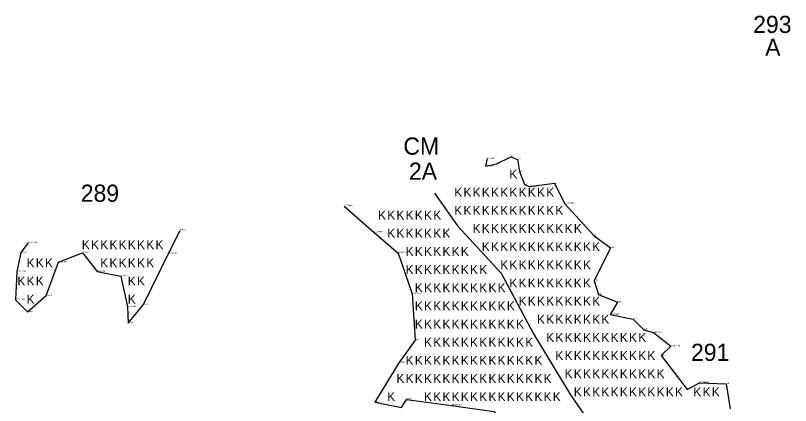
# Model space of a CAD drawing. Extents: x 2072529 to 2268812, y 436423 to 470008.
# Drawn here: x 2249898 to 2252847, y 438853 to 440334 of the extents above; entities that cross this region are included whole.
import ezdxf

# ---------------------------------------------------------------- set-up
doc = ezdxf.new("R2010")
doc.units = 0
for name, color, linetype in [('Old_Level_10', 7, 'Continuous'), ('Old_Level_20', 7, 'Continuous'), ('Old_Level_52', 7, 'Continuous'), ('Old_Level_55', 7, 'Continuous'), ('Old_Level_60', 7, 'Continuous'), ('Old_Level_62', 7, 'Continuous')]:
    doc.layers.add(name, color=color, linetype=linetype)

msp = doc.modelspace()

# ---------------------------------------------------------------- linework, layer by layer
at = {"layer": 'Old_Level_10'}
for p, q in [((2251492.306, 439658.8), (2251579.709, 439535.783)), ((2251579.709, 439535.783), (2251746.6, 439355.929)), ((2251746.6, 439355.929), (2251868.559, 439124.689)), ((2251868.559, 439124.689), (2252009.775, 438893.449)), ((2252009.775, 438893.449), (2252195.923, 438623.668))]:
    msp.add_line(p, q, dxfattribs=at)
at = {"layer": 'Old_Level_20'}
for p, q in [((2251782.7, 439797.865), (2251782.7, 439797.865)), ((2251693.148, 439790.705), (2251693.148, 439790.705)), ((2251728.913, 439770.556), (2251728.913, 439770.556)), ((2251808.704, 439787.909), (2251808.704, 439787.909)), ((2251686.639, 439761.678), (2251686.639, 439761.678)), ((2251815.719, 439741.653), (2251815.719, 439741.653)), ((2251835.191, 439691.907), (2251835.191, 439691.907)), ((2251853.74, 439684.398), (2251853.74, 439684.398)), ((2251948.518, 439697.284), (2251948.518, 439697.284)), ((2251987.54, 439620.012), (2251987.54, 439620.012)), ((2251148.935, 439610.487), (2251148.935, 439610.487)), ((2250525.471, 439517.983), (2250525.471, 439517.983)), ((2251261.982, 439510.927), (2251261.982, 439510.927)), ((2252099.42, 439497.65), (2252099.42, 439497.65)), ((2249946.352, 439470.064), (2249946.352, 439470.064)), ((2252162.161, 439451.402), (2252162.161, 439451.402)), ((2249918.531, 439433.542), (2249918.531, 439433.542)), ((2250152.904, 439432.874), (2250152.904, 439432.874)), ((2250480.216, 439429.602), (2250480.216, 439429.602)), ((2251353.722, 439431.669), (2251353.722, 439431.669)), ((2250061.996, 439396.775), (2250061.996, 439396.775)), ((2249903.539, 439360.731), (2249903.539, 439360.731)), ((2250208.906, 439361.472), (2250208.906, 439361.472)), ((2250298.758, 439344.075), (2250298.758, 439344.075)), ((2252099.939, 439326.861), (2252099.939, 439326.861)), ((2250014.788, 439270.382), (2250014.788, 439270.382)), ((2251408.061, 439276.459), (2251408.061, 439276.459)), ((2252116.541, 439273.886), (2252116.541, 439273.886)), ((2249898.323, 439254.434), (2249898.323, 439254.434)), ((2250385.364, 439235.88), (2250385.364, 439235.88)), ((2252188.669, 439244.847), (2252188.669, 439244.847)), ((2249943.394, 439207.88), (2249943.394, 439207.88)), ((2250324.544, 439227.277), (2250324.544, 439227.277)), ((2252161.153, 439197.997), (2252161.153, 439197.997)), ((2252248.808, 439181.188), (2252248.808, 439181.188)), ((2250327.058, 439165.795), (2250327.058, 439165.795)), ((2252288.723, 439140.384), (2252288.723, 439140.384)), ((2252325.515, 439129.572), (2252325.515, 439129.572)), ((2251418.503, 439100.243), (2251418.503, 439100.243)), ((2252391.774, 439077.879), (2252391.774, 439077.879)), ((2252355.12, 439042.019), (2252355.12, 439042.019)), ((2251356.472, 439015.142), (2251356.472, 439015.142)), ((2252453.621, 438913.562), (2252453.621, 438913.562)), ((2252501.283, 438938.989), (2252501.283, 438938.989)), ((2252602.405, 438934.419), (2252602.405, 438934.419)), ((2251265.142, 438865.119), (2251265.142, 438865.119)), ((2251385.465, 438875.42), (2251385.465, 438875.42)), ((2251556.913, 438853.097), (2251556.913, 438853.097))]:
    msp.add_line(p, q, dxfattribs=at)
at = {"layer": 'Old_Level_52'}
for points in [[(2251693.148, 439790.705), (2251686.639, 439761.678), (2251728.913, 439770.556), (2251782.7, 439797.865), (2251808.704, 439787.909), (2251815.719, 439741.653), (2251835.191, 439691.907), (2251853.74, 439684.398), (2251948.518, 439697.284), (2251987.54, 439620.012), (2252099.42, 439497.65), (2252162.161, 439451.402), (2252099.939, 439326.861), (2252116.541, 439273.886), (2252188.669, 439244.847), (2252161.153, 439197.997), (2252248.808, 439181.188), (2252288.723, 439140.384), (2252325.515, 439129.572), (2252391.774, 439077.879), (2252355.12, 439042.019), (2252453.621, 438913.562), (2252501.283, 438938.989), (2252602.405, 438934.419), (2252617.059, 438839.416)], [(2251148.935, 439610.487), (2251261.982, 439510.927), (2251353.722, 439431.669), (2251408.061, 439276.459), (2251418.503, 439100.243), (2251356.472, 439015.142), (2251265.142, 438865.119), (2251366.822, 438844.78), (2251385.465, 438875.42), (2251556.913, 438853.097), (2251718.819, 438830.133), (2251868.445, 438639.973), (2251940.741, 438572.887), (2252098.489, 438426.718), (2252083.026, 438409.31), (2252090.254, 438402.804), (2252096.843, 438411.378), (2252129.608, 438370.679)], [(2249946.352, 439470.064), (2249918.531, 439433.542), (2249903.539, 439360.731), (2249898.323, 439254.434), (2249943.394, 439207.88), (2250014.788, 439270.382), (2250061.996, 439396.775), (2250152.904, 439432.874), (2250208.906, 439361.472), (2250298.758, 439344.075), (2250324.544, 439227.277), (2250327.058, 439165.795), (2250385.364, 439235.88), (2250480.216, 439429.602), (2250525.471, 439517.983)]]:
    msp.add_lwpolyline(points, dxfattribs=at)

# ---------------------------------------------------------------- texts
at = {"layer": 'Old_Level_55'}
for p in [(2251777.495, 439715.088), (2251567.495, 439646.088), (2251602.495, 439646.088), (2251637.495, 439646.088), (2251672.495, 439646.088), (2251707.495, 439646.088), (2251742.495, 439646.088), (2251777.495, 439646.088), (2251812.495, 439646.088), (2251847.495, 439646.088), (2251882.495, 439646.088), (2251917.495, 439646.088), (2251277.66, 439559.046), (2251312.66, 439559.046), (2251347.66, 439559.046), (2251382.66, 439559.046), (2251417.66, 439559.046), (2251452.66, 439559.046), (2251487.66, 439559.046), (2251567.495, 439577.088), (2251602.495, 439577.088), (2251637.495, 439577.088), (2251672.495, 439577.088), (2251707.495, 439577.088), (2251742.495, 439577.088), (2251777.495, 439577.088), (2251812.495, 439577.088), (2251847.495, 439577.088), (2251882.495, 439577.088), (2251917.495, 439577.088), (2251952.495, 439577.088), (2251637.495, 439508.088), (2251672.495, 439508.088), (2251707.495, 439508.088), (2251742.495, 439508.088), (2251777.495, 439508.088), (2251812.495, 439508.088), (2251847.495, 439508.088), (2251882.495, 439508.088), (2251917.495, 439508.088), (2251952.495, 439508.088), (2251987.495, 439508.088), (2252022.495, 439508.088), (2251312.66, 439490.046), (2251347.66, 439490.046), (2251382.66, 439490.046), (2251417.66, 439490.046), (2251452.66, 439490.046), (2251487.66, 439490.046), (2251522.66, 439490.046), (2250150.659, 439446.539), (2250185.659, 439446.539), (2250220.659, 439446.539), (2250255.659, 439446.539), (2250290.659, 439446.539), (2250325.659, 439446.539), (2250360.659, 439446.539), (2250395.659, 439446.539), (2250430.659, 439446.539), (2251672.495, 439439.088), (2251707.495, 439439.088), (2251742.495, 439439.088), (2251777.495, 439439.088), (2251812.495, 439439.088), (2251847.495, 439439.088), (2251882.495, 439439.088), (2251917.495, 439439.088), (2251952.495, 439439.088), (2251987.495, 439439.088), (2252022.495, 439439.088), (2252057.495, 439439.088), (2252092.495, 439439.088), (2251382.66, 439421.046), (2251417.66, 439421.046), (2251452.66, 439421.046), (2251487.66, 439421.046), (2251522.66, 439421.046), (2251557.66, 439421.046), (2251592.66, 439421.046), (2249940.659, 439377.539), (2249975.659, 439377.539), (2250010.659, 439377.539), (2250220.659, 439377.539), (2250255.659, 439377.539), (2250290.659, 439377.539), (2250325.659, 439377.539), (2250360.659, 439377.539), (2250395.659, 439377.539), (2251382.66, 439352.046), (2251417.66, 439352.046), (2251452.66, 439352.046), (2251487.66, 439352.046), (2251522.66, 439352.046), (2251557.66, 439352.046), (2251592.66, 439352.046), (2251627.66, 439352.046), (2251662.66, 439352.046), (2251742.495, 439370.088), (2251777.495, 439370.088), (2251812.495, 439370.088), (2251847.495, 439370.088), (2251882.495, 439370.088), (2251917.495, 439370.088), (2251952.495, 439370.088), (2251987.495, 439370.088), (2252022.495, 439370.088), (2252057.495, 439370.088), (2249905.659, 439308.539), (2249940.659, 439308.539), (2249975.659, 439308.539), (2250325.659, 439308.539), (2250360.659, 439308.539), (2251777.495, 439301.088), (2251812.495, 439301.088), (2251847.495, 439301.088), (2251882.495, 439301.088), (2251917.495, 439301.088), (2251952.495, 439301.088), (2251987.495, 439301.088), (2252022.495, 439301.088), (2252057.495, 439301.088), (2251417.66, 439283.046), (2251452.66, 439283.046), (2251487.66, 439283.046), (2251522.66, 439283.046), (2251557.66, 439283.046), (2251592.66, 439283.046), (2251627.66, 439283.046), (2251662.66, 439283.046), (2251697.66, 439283.046), (2251732.66, 439283.046), (2249940.659, 439239.539), (2250325.659, 439239.539), (2251812.495, 439232.088), (2251847.495, 439232.088), (2251882.495, 439232.088), (2251917.495, 439232.088), (2251952.495, 439232.088), (2251987.495, 439232.088), (2252022.495, 439232.088), (2252057.495, 439232.088), (2252092.495, 439232.088), (2251417.66, 439214.046), (2251452.66, 439214.046), (2251487.66, 439214.046), (2251522.66, 439214.046), (2251557.66, 439214.046), (2251592.66, 439214.046), (2251627.66, 439214.046), (2251662.66, 439214.046), (2251697.66, 439214.046), (2251732.66, 439214.046), (2251767.66, 439214.046), (2251417.66, 439145.046), (2251452.66, 439145.046), (2251487.66, 439145.046), (2251522.66, 439145.046), (2251557.66, 439145.046), (2251592.66, 439145.046), (2251627.66, 439145.046), (2251662.66, 439145.046), (2251697.66, 439145.046), (2251732.66, 439145.046), (2251767.66, 439145.046), (2251802.66, 439145.046), (2251882.495, 439163.088), (2251917.495, 439163.088), (2251952.495, 439163.088), (2251987.495, 439163.088), (2252022.495, 439163.088), (2252057.495, 439163.088), (2252092.495, 439163.088), (2252127.495, 439163.088), (2251917.495, 439094.088), (2251952.495, 439094.088), (2251987.495, 439094.088), (2252022.495, 439094.088), (2252057.495, 439094.088), (2252092.495, 439094.088), (2252127.495, 439094.088), (2252162.495, 439094.088), (2252197.495, 439094.088), (2252232.495, 439094.088), (2252267.495, 439094.088), (2251452.66, 439076.046), (2251487.66, 439076.046), (2251522.66, 439076.046), (2251557.66, 439076.046), (2251592.66, 439076.046), (2251627.66, 439076.046), (2251662.66, 439076.046), (2251697.66, 439076.046), (2251732.66, 439076.046), (2251767.66, 439076.046), (2251802.66, 439076.046), (2251837.66, 439076.046), (2251952.495, 439025.088), (2251987.495, 439025.088), (2252022.495, 439025.088), (2252057.495, 439025.088), (2252092.495, 439025.088), (2252127.495, 439025.088), (2252162.495, 439025.088), (2252197.495, 439025.088), (2252232.495, 439025.088), (2252267.495, 439025.088), (2252302.495, 439025.088), (2251382.66, 439007.046), (2251417.66, 439007.046), (2251452.66, 439007.046), (2251487.66, 439007.046), (2251522.66, 439007.046), (2251557.66, 439007.046), (2251592.66, 439007.046), (2251627.66, 439007.046), (2251662.66, 439007.046), (2251697.66, 439007.046), (2251732.66, 439007.046), (2251767.66, 439007.046), (2251802.66, 439007.046), (2251837.66, 439007.046), (2251872.66, 439007.046), (2251347.66, 438938.046), (2251382.66, 438938.046), (2251417.66, 438938.046), (2251452.66, 438938.046), (2251487.66, 438938.046), (2251522.66, 438938.046), (2251557.66, 438938.046), (2251592.66, 438938.046), (2251627.66, 438938.046), (2251662.66, 438938.046), (2251697.66, 438938.046), (2251732.66, 438938.046), (2251767.66, 438938.046), (2251802.66, 438938.046), (2251837.66, 438938.046), (2251872.66, 438938.046), (2251907.66, 438938.046), (2251987.495, 438956.088), (2252022.495, 438956.088), (2252057.495, 438956.088), (2252092.495, 438956.088), (2252127.495, 438956.088), (2252162.495, 438956.088), (2252197.495, 438956.088), (2252232.495, 438956.088), (2252267.495, 438956.088), (2252302.495, 438956.088), (2252337.495, 438956.088), (2252022.495, 438887.088), (2252057.495, 438887.088), (2252092.495, 438887.088), (2252127.495, 438887.088), (2252162.495, 438887.088), (2252197.495, 438887.088), (2252232.495, 438887.088), (2252267.495, 438887.088), (2252302.495, 438887.088), (2252337.495, 438887.088), (2252372.495, 438887.088), (2252407.495, 438887.088), (2252477.495, 438887.088), (2252512.495, 438887.088), (2252547.495, 438887.088), (2251312.66, 438869.046), (2251452.66, 438869.046), (2251487.66, 438869.046), (2251522.66, 438869.046), (2251557.66, 438869.046), (2251592.66, 438869.046), (2251627.66, 438869.046), (2251662.66, 438869.046), (2251697.66, 438869.046), (2251732.66, 438869.046), (2251767.66, 438869.046), (2251802.66, 438869.046), (2251837.66, 438869.046), (2251872.66, 438869.046), (2251907.66, 438869.046), (2251942.66, 438869.046)]:
    msp.add_text('K', height=34, dxfattribs=at).set_placement(p)
at = {"layer": 'Old_Level_60'}
for s, p in [('zc1/start', (2251693.148, 439790.705)), ('zc4', (2251782.7, 439797.865)), ('zc2/96old', (2251686.639, 439761.678)), ('zc3', (2251728.913, 439770.556)), ('zc5', (2251808.704, 439787.909)), ('zc6', (2251815.719, 439741.653)), ('zc7', (2251835.191, 439691.907)), ('zc8/96old', (2251853.74, 439684.398)), ('zc9', (2251948.518, 439697.284)), ('zc10/96old', (2251987.54, 439620.012)), ('zb28/96/en', (2251148.935, 439610.487)), ('96ZA1', (2250525.471, 439517.983)), ('zb27/96old', (2251261.982, 439510.927)), ('zc11', (2252099.42, 439497.65)), ('96za15 old', (2249946.352, 439470.064)), ('zc12', (2252162.161, 439451.402)), ('96za14', (2249918.531, 439433.542)), ('96za8 old', (2250152.904, 439432.874)), ('96za2 old', (2250480.216, 439429.602)), ('zb26/96old', (2251353.722, 439431.669)), ('96za9 old', (2250061.996, 439396.775)), ('96za13 old', (2249903.539, 439360.731)), ('96za7 old', (2250208.906, 439361.472)), ('96za6 old', (2250298.758, 439344.075)), ('zc13', (2252099.939, 439326.861)), ('96za10', (2250014.788, 439270.382)), ('zb25/96old', (2251408.061, 439276.459)), ('zc14', (2252116.541, 439273.886)), ('96za12 old', (2249898.323, 439254.434)), ('96za3', (2250385.364, 439235.88)), ('zc15', (2252188.669, 439244.847)), ('96za11', (2249943.394, 439207.88)), ('96za5 old', (2250324.544, 439227.277)), ('zc16/96old', (2252161.153, 439197.997)), ('zc17', (2252248.808, 439181.188)), ('96za4', (2250327.058, 439165.795)), ('zc18', (2252288.723, 439140.384)), ('zc19/96old', (2252325.515, 439129.572)), ('zb24', (2251418.503, 439100.243)), ('zc20/96old', (2252391.774, 439077.879)), ('zc21', (2252355.12, 439042.019)), ('zb23/96old', (2251356.472, 439015.142)), ('zc23/96old', (2252501.283, 438938.989)), ('zc22', (2252453.621, 438913.562)), ('zc24', (2252602.405, 438934.419)), ('zb20/96old', (2251385.465, 438875.42)), ('zb22/96old', (2251265.142, 438865.119)), ('zb19/96old', (2251556.913, 438853.097))]:
    msp.add_text(s, height=5, dxfattribs=at).set_placement(p)
at = {"layer": 'Old_Level_62'}
for s, p in [('293', (2252705.056, 440268.186)), ('A', (2252750.724, 440181.325)), ('CM', (2251374.177, 439805.621)), ('2A', (2251395.315, 439710.382)), ('289', (2250146.713, 439626.64)), ('291', (2252468.49, 439021.833))]:
    msp.add_text(s, height=65.34, dxfattribs=at).set_placement(p)

doc.saveas('drawing.dxf')
